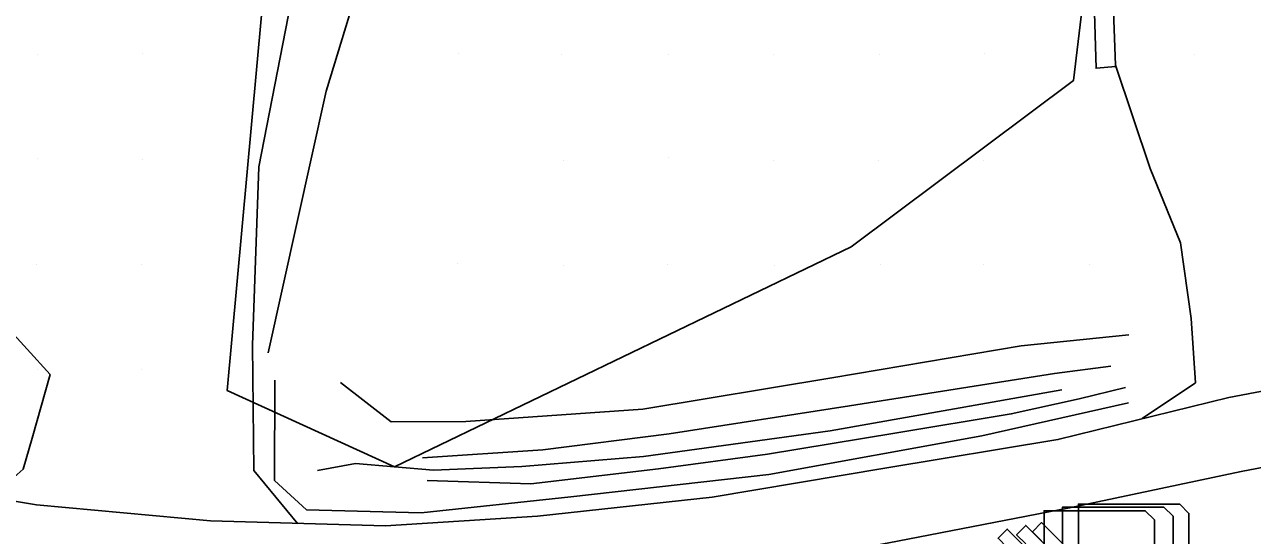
# Model space of a CAD drawing. Extents: x 1602514 to 1609837, y 863887 to 871157.
# Drawn here: x 1606307.1 to 1606482.2, y 866707.3 to 866780.2 of the extents above; entities that cross this region are included whole.
import ezdxf

# ---------------------------------------------------------------- set-up
doc = ezdxf.new("R2010")
doc.units = 0
for name, color, linetype in [('Survey-Centerline', 7, 'Continuous'), ('Survey-Edge of pavement', 7, 'Continuous'), ('Survey-Entrances', 7, 'Continuous'), ('Survey-Flow line', 7, 'Continuous'), ('Survey-Miscellaneous roadside', 7, 'Continuous'), ('Survey-Ridge Lines', 7, 'Continuous'), ('Survey-Sidewalks', 7, 'Continuous'), ('Survey-Spot dirt', 7, 'Continuous'), ('Survey-Vegetation trees', 7, 'Continuous')]:
    doc.layers.add(name, color=color, linetype=linetype)

msp = doc.modelspace()

# ---------------------------------------------------------------- linework, layer by layer
at = {"layer": 'Survey-Centerline'}
msp.add_lwpolyline([(1606283.06, 866704.06), (1606307.72, 866700.25), (1606332.53, 866697.98), (1606357.48, 866697.23), (1606382.13, 866698.77), (1606406.97, 866701.83), (1606431.53, 866706.53), (1606456.08, 866711.27), (1606480.55, 866716.47), (1606505.11, 866721.17), (1606529.58, 866726.44), (1606554.19, 866730.84), (1606578.88, 866734.74), (1606603.67, 866738.12), (1606628.5, 866741.23)], dxfattribs=at)
msp.add_lwpolyline([(1606283.06, 866704.06), (1606307.72, 866700.25), (1606332.53, 866697.98), (1606357.48, 866697.23), (1606382.13, 866698.77), (1606406.97, 866701.83), (1606431.53, 866706.53), (1606456.08, 866711.27), (1606480.55, 866716.47), (1606505.11, 866721.17), (1606529.58, 866726.44), (1606554.19, 866730.84), (1606578.88, 866734.74), (1606603.67, 866738.12), (1606628.5, 866741.23)], dxfattribs=at)
at = {"layer": 'Survey-Edge of pavement'}
msp.add_lwpolyline([(1606284.13, 866715.82), (1606308.77, 866711.71), (1606333.58, 866709.44), (1606358.53, 866708.69), (1606380.21, 866710.11), (1606405.11, 866712.81), (1606429.76, 866716.93), (1606454.43, 866721), (1606478.77, 866726.99), (1606503.33, 866731.69), (1606527.76, 866737.14), (1606552.51, 866740.75), (1606577.2, 866744.65), (1606601.99, 866748.02), (1606626.63, 866752.25)], dxfattribs=at)
msp.add_lwpolyline([(1606284.13, 866715.82), (1606308.77, 866711.71), (1606333.58, 866709.44), (1606358.53, 866708.69), (1606380.21, 866710.11), (1606405.11, 866712.81), (1606429.76, 866716.93), (1606454.43, 866721), (1606478.77, 866726.99), (1606503.33, 866731.69), (1606527.76, 866737.14), (1606552.51, 866740.75), (1606577.2, 866744.65), (1606601.99, 866748.02), (1606626.63, 866752.25)], dxfattribs=at)
at = {"layer": 'Survey-Entrances'}
for points in [[(1606346.06, 866709.01), (1606339.75, 866716.59), (1606339.6, 866734.47), (1606340.47, 866759.91), (1606346.18, 866789.16), (1606350.26, 866816.08), (1606353.36, 866844.21), (1606353.23, 866875.25), (1606360.54, 866897.54), (1606370.02, 866909.08), (1606382.2, 866917.83), (1606394.33, 866922.66), (1606413.7, 866924.22), (1606434.39, 866915.81), (1606457.08, 866898.92), (1606466.01, 866885.45), (1606469.26, 866869.46), (1606470.85, 866834.49)], [(1606346.06, 866709.01), (1606339.75, 866716.59), (1606339.6, 866734.47), (1606340.47, 866759.91), (1606346.18, 866789.16), (1606350.26, 866816.08), (1606353.36, 866844.21), (1606353.23, 866875.25), (1606360.54, 866897.54), (1606370.02, 866909.08), (1606382.2, 866917.83), (1606394.33, 866922.66), (1606413.7, 866924.22), (1606434.39, 866915.81), (1606457.08, 866898.92), (1606466.01, 866885.45), (1606469.26, 866869.46), (1606470.85, 866834.49)], [(1606460.51, 866831), (1606461.39, 866807.79), (1606462.61, 866774.39), (1606467.57, 866759.66), (1606471.91, 866749.06), (1606473.43, 866738.28), (1606474.06, 866729.11), (1606466.43, 866724.02)], [(1606460.51, 866831), (1606461.39, 866807.79), (1606462.61, 866774.39), (1606467.57, 866759.66), (1606471.91, 866749.06), (1606473.43, 866738.28), (1606474.06, 866729.11), (1606466.43, 866724.02)], [(1606163.55, 866768.48), (1606163.33, 866772.87), (1606169.47, 866775.65), (1606172.76, 866774.66), (1606181.72, 866772.99), (1606208.76, 866765.4), (1606225.43, 866761.33), (1606231.8, 866761.84), (1606245.55, 866759.13), (1606277.45, 866750.27), (1606291.13, 866743.68), (1606304.16, 866737.53), (1606310.74, 866730.29), (1606308.18, 866721.21), (1606306.87, 866716.81), (1606302.99, 866713.37)], [(1606163.55, 866768.48), (1606163.33, 866772.87), (1606169.47, 866775.65), (1606172.76, 866774.66), (1606181.72, 866772.99), (1606208.76, 866765.4), (1606225.43, 866761.33), (1606231.8, 866761.84), (1606245.55, 866759.13), (1606277.45, 866750.27), (1606291.13, 866743.68), (1606304.16, 866737.53), (1606310.74, 866730.29), (1606308.18, 866721.21), (1606306.87, 866716.81), (1606302.99, 866713.37)]]:
    msp.add_lwpolyline(points, dxfattribs=at)
at = {"layer": 'Survey-Flow line'}
msp.add_lwpolyline([(1606454.97, 866728.11), (1606421.93, 866722.28), (1606395.33, 866718.59), (1606378, 866717.15), (1606365.38, 866716.64), (1606354.27, 866717.6), (1606348.84, 866716.61)], dxfattribs=at)
msp.add_lwpolyline([(1606454.97, 866728.11), (1606421.93, 866722.28), (1606395.33, 866718.59), (1606378, 866717.15), (1606365.38, 866716.64), (1606354.27, 866717.6), (1606348.84, 866716.61)], dxfattribs=at)
at = {"layer": 'Survey-Miscellaneous roadside'}
for points in [[(1606447.19, 866705.62), (1606445.88, 866706.93), (1606447.19, 866708.24), (1606452.44, 866702.99), (1606452.44, 866710.87), (1606466.88, 866710.87), (1606468.19, 866709.56), (1606468.19, 866702.99), (1606452.44, 866702.99)], [(1606447.19, 866705.62), (1606445.88, 866706.93), (1606447.19, 866708.24), (1606452.44, 866702.99), (1606452.44, 866710.87), (1606466.88, 866710.87), (1606468.19, 866709.56), (1606468.19, 866702.99), (1606452.44, 866702.99)], [(1606449.83, 866706.13), (1606448.52, 866707.45), (1606449.83, 866708.76), (1606455.08, 866703.51), (1606455.08, 866711.39), (1606469.52, 866711.39), (1606470.83, 866710.07), (1606470.83, 866703.51), (1606455.08, 866703.51)], [(1606449.83, 866706.13), (1606448.52, 866707.45), (1606449.83, 866708.76), (1606455.08, 866703.51), (1606455.08, 866711.39), (1606469.52, 866711.39), (1606470.83, 866710.07), (1606470.83, 866703.51), (1606455.08, 866703.51)], [(1606452.1, 866706.55), (1606450.79, 866707.86), (1606452.1, 866709.17), (1606457.35, 866703.92), (1606457.35, 866711.8), (1606471.79, 866711.8), (1606473.1, 866710.49), (1606473.1, 866703.92), (1606457.35, 866703.92)], [(1606452.1, 866706.55), (1606450.79, 866707.86), (1606452.1, 866709.17), (1606457.35, 866703.92), (1606457.35, 866711.8), (1606471.79, 866711.8), (1606473.1, 866710.49), (1606473.1, 866703.92), (1606457.35, 866703.92)]]:
    msp.add_lwpolyline(points, dxfattribs=at)
at = {"layer": 'Survey-Ridge Lines'}
for points in [[(1606341.81, 866733.39), (1606350.11, 866770.67), (1606364.45, 866817.71), (1606371.12, 866859.33), (1606378.46, 866882.18), (1606384.12, 866902.81)], [(1606341.81, 866733.39), (1606350.11, 866770.67), (1606364.45, 866817.71), (1606371.12, 866859.33), (1606378.46, 866882.18), (1606384.12, 866902.81)], [(1606352.14, 866729.17), (1606359.34, 866723.56), (1606370.02, 866723.57), (1606395.23, 866725.34), (1606422.19, 866729.83), (1606449.19, 866734.38), (1606464.52, 866735.96)], [(1606352.14, 866729.17), (1606359.34, 866723.56), (1606370.02, 866723.57), (1606395.23, 866725.34), (1606422.19, 866729.83), (1606449.19, 866734.38), (1606464.52, 866735.96)], [(1606363.8, 866718.39), (1606380.98, 866719.56), (1606399.01, 866721.82), (1606424.7, 866725.83), (1606453.94, 866730.43), (1606461.96, 866731.46)], [(1606363.8, 866718.39), (1606380.98, 866719.56), (1606399.01, 866721.82), (1606424.7, 866725.83), (1606453.94, 866730.43), (1606461.96, 866731.46)], [(1606342.76, 866729.47), (1606342.74, 866715.19), (1606347.3, 866710.97), (1606363.62, 866710.56), (1606384.98, 866712.83), (1606413.19, 866716.02), (1606443.57, 866721.54), (1606464.5, 866726.25)], [(1606342.76, 866729.47), (1606342.74, 866715.19), (1606347.3, 866710.97), (1606363.62, 866710.56), (1606384.98, 866712.83), (1606413.19, 866716.02), (1606443.57, 866721.54), (1606464.5, 866726.25)], [(1606364.47, 866715.18), (1606379.25, 866714.69), (1606397.45, 866716.83), (1606412.99, 866718.95), (1606431.17, 866721.93), (1606447.77, 866724.67), (1606457.46, 866726.84), (1606464.05, 866728.43)], [(1606364.47, 866715.18), (1606379.25, 866714.69), (1606397.45, 866716.83), (1606412.99, 866718.95), (1606431.17, 866721.93), (1606447.77, 866724.67), (1606457.46, 866726.84), (1606464.05, 866728.43)]]:
    msp.add_lwpolyline(points, dxfattribs=at)
at = {"layer": 'Survey-Sidewalks'}
msp.add_lwpolyline([(1606426.39, 866791.14), (1606440.63, 866792.06), (1606450, 866793.16), (1606457.92, 866794.09), (1606459.35, 866791.45), (1606459.58, 866783.44), (1606459.86, 866773.95), (1606462.68, 866774.19)], dxfattribs=at)
msp.add_lwpolyline([(1606426.39, 866791.14), (1606440.63, 866792.06), (1606450, 866793.16), (1606457.92, 866794.09), (1606459.35, 866791.45), (1606459.58, 866783.44), (1606459.86, 866773.95), (1606462.68, 866774.19)], dxfattribs=at)
at = {"layer": 'Survey-Spot dirt'}
for p, q in [((1606308.88, 866775.97), (1606308.88, 866775.97)), ((1606308.88, 866775.97), (1606308.88, 866775.97)), ((1606323.94, 866776.03), (1606323.94, 866776.03)), ((1606323.94, 866776.03), (1606323.94, 866776.03)), ((1606368.92, 866776), (1606368.92, 866776)), ((1606368.92, 866776), (1606368.92, 866776)), ((1606383.65, 866775.95), (1606383.65, 866775.95)), ((1606383.65, 866775.95), (1606383.65, 866775.95)), ((1606398.83, 866775.85), (1606398.83, 866775.85)), ((1606398.83, 866775.85), (1606398.83, 866775.85)), ((1606413.81, 866775.97), (1606413.81, 866775.97)), ((1606413.81, 866775.97), (1606413.81, 866775.97)), ((1606428.92, 866775.86), (1606428.92, 866775.86)), ((1606428.92, 866775.86), (1606428.92, 866775.86)), ((1606443.94, 866776.02), (1606443.94, 866776.02)), ((1606443.94, 866776.02), (1606443.94, 866776.02)), ((1606473.95, 866775.88), (1606473.95, 866775.88)), ((1606473.95, 866775.88), (1606473.95, 866775.88)), ((1606398.91, 866761.23), (1606398.91, 866761.23)), ((1606398.91, 866761.23), (1606398.91, 866761.23)), ((1606308.89, 866761.03), (1606308.89, 866761.03)), ((1606308.89, 866761.03), (1606308.89, 866761.03)), ((1606323.88, 866760.97), (1606323.88, 866760.97)), ((1606323.88, 866760.97), (1606323.88, 866760.97)), ((1606383.99, 866760.87), (1606383.99, 866760.87)), ((1606383.99, 866760.87), (1606383.99, 866760.87)), ((1606413.84, 866760.82), (1606413.84, 866760.82)), ((1606413.84, 866760.82), (1606413.84, 866760.82)), ((1606428.8, 866760.76), (1606428.8, 866760.76)), ((1606428.8, 866760.76), (1606428.8, 866760.76)), ((1606443.85, 866760.85), (1606443.85, 866760.85)), ((1606443.85, 866760.85), (1606443.85, 866760.85)), ((1606308.84, 866745.99), (1606308.84, 866745.99)), ((1606308.84, 866745.99), (1606308.84, 866745.99)), ((1606323.82, 866746.01), (1606323.82, 866746.01)), ((1606323.82, 866746.01), (1606323.82, 866746.01)), ((1606368.81, 866746.15), (1606368.81, 866746.15)), ((1606368.81, 866746.15), (1606368.81, 866746.15)), ((1606383.95, 866745.79), (1606383.95, 866745.79)), ((1606383.95, 866745.79), (1606383.95, 866745.79)), ((1606398.74, 866745.97), (1606398.74, 866745.97)), ((1606398.74, 866745.97), (1606398.74, 866745.97)), ((1606414.04, 866745.85), (1606414.04, 866745.85)), ((1606414.04, 866745.85), (1606414.04, 866745.85)), ((1606429.11, 866745.92), (1606429.11, 866745.92)), ((1606429.11, 866745.92), (1606429.11, 866745.92)), ((1606443.76, 866746.04), (1606443.76, 866746.04)), ((1606443.76, 866746.04), (1606443.76, 866746.04)), ((1606458.94, 866746.02), (1606458.94, 866746.02)), ((1606458.94, 866746.02), (1606458.94, 866746.02)), ((1606308.86, 866730.96), (1606308.86, 866730.96)), ((1606308.86, 866730.96), (1606308.86, 866730.96)), ((1606323.78, 866730.95), (1606323.78, 866730.95)), ((1606323.78, 866730.95), (1606323.78, 866730.95))]:
    msp.add_line(p, q, dxfattribs=at)
at = {"layer": 'Survey-Vegetation trees'}
msp.add_lwpolyline([(1606374.34, 866831.41), (1606343.69, 866812.22), (1606335.97, 866728.03), (1606359.82, 866717.12), (1606424.93, 866748.5), (1606456.64, 866772.21), (1606463.3, 866827.89), (1606447.85, 866839.88), (1606411.34, 866784.19), (1606389.56, 866786.93)], close=True, dxfattribs=at)
msp.add_lwpolyline([(1606374.34, 866831.41), (1606343.69, 866812.22), (1606335.97, 866728.03), (1606359.82, 866717.12), (1606424.93, 866748.5), (1606456.64, 866772.21), (1606463.3, 866827.89), (1606447.85, 866839.88), (1606411.34, 866784.19), (1606389.56, 866786.93)], close=True, dxfattribs=at)

doc.saveas('drawing.dxf')
